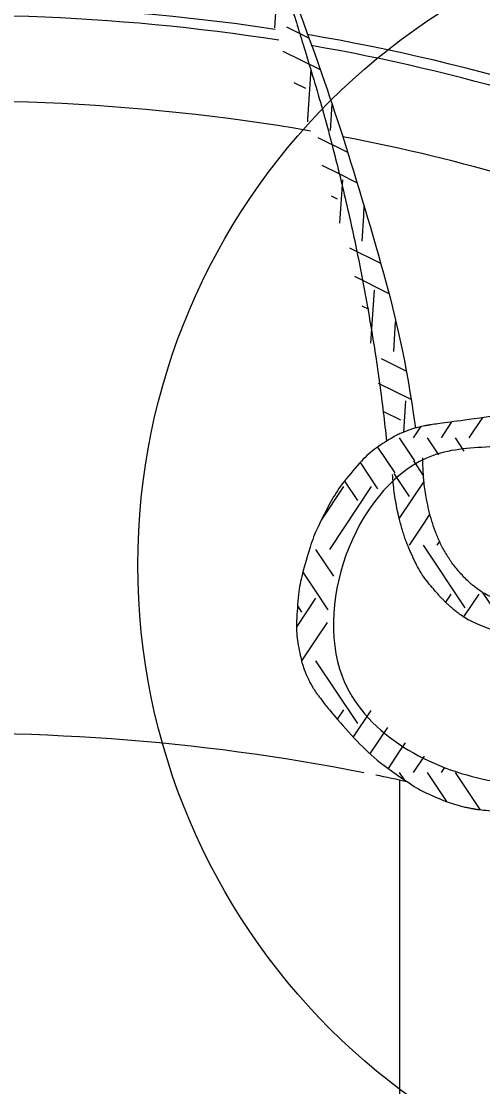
# Model space of a CAD drawing. Extents: x 99862 to 103151, y 100000 to 105076.
# Drawn here: x 100793.1 to 100837, y 104635.1 to 104736.7 of the extents above; entities that cross this region are included whole.
import ezdxf

# ---------------------------------------------------------------- set-up
doc = ezdxf.new("R2010")
doc.units = 0
for name, color, linetype in [('Level 10', 7, 'Continuous'), ('Level 11', 7, 'Continuous'), ('Level 15', 7, 'Continuous'), ('Level 16', 7, 'Continuous'), ('Level 18', 7, 'Continuous'), ('Level 2', 7, 'Continuous')]:
    doc.layers.add(name, color=color, linetype=linetype)

msp = doc.modelspace()

# ---------------------------------------------------------------- linework, layer by layer
at = {"layer": 'Level 10'}
for start_param, end_param in [(4.38131, 6.021386), (4.344482, 4.371241)]:
    msp.add_ellipse((100786.7, 104599.49), major_axis=(-120, 0), ratio=0.57735, start_param=start_param, end_param=end_param, dxfattribs=at)
at = {"layer": 'Level 11'}
for centre, major_axis, start_param, end_param in [((100786.7, 104677.06), (-168.12, 0), 2.841016, 4.597524), ((100786.7, 104677.06), (-126.25, 0), 4.505668, 6.544985), ((100786.7, 104677.06), (-126.25, 0), 2.356194, 4.480754), ((100786.7, 104668.89), (120, 0), 1.313331, 3.403392), ((100786.7, 104668.89), (-118.37, 0), 4.448074, 4.856839), ((100786.7, 104668.89), (120, 0), 5.877634, 7.569881), ((100786.7, 104668.89), (-118.37, 0), 4.044341, 4.421005), ((100786.7, 104660.73), (-118.37, 0), 4.421705, 4.856839), ((100786.7, 104660.73), (-118.37, 0), 4.089614, 4.394606)]:
    msp.add_ellipse(centre, major_axis=major_axis, ratio=0.57735, start_param=start_param, end_param=end_param, dxfattribs=at)
at = {"layer": 'Level 15'}
msp.add_circle((100866.7, 104684.82), 62.53, dxfattribs=at)
at = {"layer": 'Level 16'}
for p, q in [((100817.64, 104742.65), (100817.21, 104736.03)), ((100818.33, 104736.14), (100820.45, 104735.09)), ((100817.99, 104733.83), (100821.5, 104732.1)), ((100820.65, 104732.11), (100820.35, 104727.32)), ((100819.05, 104730.84), (100820.17, 104730.29)), ((100822.66, 104728.75), (100822.5, 104726.26)), ((100820.35, 104727.32), (100820.33, 104727.09)), ((100821.34, 104725.59), (100824.16, 104724.2)), ((100821.7, 104722.95), (100823.34, 104722.14)), ((100823.34, 104722.14), (100825.09, 104721.27)), ((100823.67, 104721.56), (100823.4, 104717.42)), ((100822.61, 104720.03), (100823.18, 104719.74)), ((100825.73, 104719.15), (100825.67, 104718.11)), ((100825.67, 104718.11), (100825.51, 104715.71)), ((100824.36, 104715.05), (100827.31, 104713.59)), ((100824.82, 104712.35), (100828.05, 104710.75)), ((100826.69, 104711.02), (100826.36, 104705.97)), ((100825.54, 104709.52), (100826.2, 104709.2)), ((100828.71, 104708.02), (100828.53, 104705.17)), ((100827.38, 104704.5), (100829.71, 104703.35)), ((100827.09, 104702.17), (100830.2, 104700.64)), ((100829.7, 104700.47), (100829.51, 104697.49)), ((100827.54, 104699.48), (100829.22, 104698.66)), ((100834.09, 104698.46), (100833.08, 104696.95)), ((100837.02, 104698.87), (100835.74, 104696.95)), ((100831.13, 104698.01), (100830.42, 104696.95)), ((100829.09, 104696.95), (100830.56, 104694.76)), ((100831.75, 104696.95), (100832.84, 104695.33)), ((100834.41, 104696.95), (100835.26, 104695.68)), ((100827.03, 104696.06), (100828.67, 104693.6)), ((100825.36, 104694.58), (100827.03, 104692.07)), ((100830.44, 104694.75), (100831.36, 104693.36)), ((100828.58, 104693.54), (100830.03, 104691.36)), ((100831.36, 104693.36), (100831.41, 104693.29)), ((100823.77, 104692.3), (100821.64, 104689.1)), ((100826.43, 104692.3), (100822.44, 104686.31)), ((100823.87, 104692.82), (100825.1, 104690.97)), ((100831.36, 104692.69), (100829.09, 104689.28)), ((100832.02, 104689.69), (100831.36, 104688.7)), ((100831.36, 104688.7), (100830.03, 104686.71)), ((100832.93, 104687.07), (100832.69, 104686.71)), ((100821.11, 104686.31), (100822.83, 104683.74)), ((100831.36, 104686.71), (100835.35, 104680.72)), ((100819.9, 104684.15), (100821.11, 104682.32)), ((100821.11, 104682.32), (100822.29, 104680.56)), ((100834.02, 104682.05), (100833.51, 104681.28)), ((100836.68, 104682.05), (100835.23, 104679.88)), ((100837.01, 104682.22), (100838.01, 104680.72)), ((100821.11, 104681.66), (100819.32, 104678.96)), ((100819.39, 104680.93), (100819.78, 104680.33)), ((100822.22, 104679.33), (100821.11, 104677.67)), ((100821.11, 104677.67), (100819.78, 104675.67)), ((100821.11, 104675.67), (100825.1, 104669.69)), ((100823.77, 104671.02), (100823.17, 104670.12)), ((100826.38, 104670.93), (100824.71, 104668.43)), ((100827.97, 104669.33), (100826.33, 104666.87)), ((100829.66, 104667.87), (100829.09, 104667.03)), ((100829.09, 104667.03), (100828.03, 104665.43)), ((100831.46, 104666.59), (100830.42, 104665.03)), ((100829.09, 104665.03), (100829.56, 104664.33)), ((100831.75, 104665.03), (100833.6, 104662.26)), ((100833.4, 104665.51), (100833.08, 104665.03)), ((100834.41, 104665.03), (100836.77, 104661.49))]:
    msp.add_line(p, q, dxfattribs=at)
at = {"layer": 'Level 18'}
for points, degree in [([(100795.26, 104921.09), (100750.19, 104853.46), (100822.12, 104749.9), (100827.89, 104696.64)], 2), ([(100797.6, 104919.68), (100792.08, 104911.39), (100788.4, 104902.68), (100783.87, 104884.42), (100783.02, 104874.87), (100783.5, 104855.22), (100784.84, 104845.13), (100789.02, 104824.76), (100791.86, 104814.49), (100801.6, 104783.94), (100809.71, 104763.93), (100820.01, 104736.48), (100823.14, 104727.75), (100827.95, 104711.8), (100829.69, 104704.54), (100830.63, 104697.88)], 3), ([(100838.08, 104699.02), (100836.11, 104698.74), (100834.14, 104698.47), (100832.13, 104698.19), (100832.08, 104698.18), (100832.02, 104698.17), (100831.99, 104698.17), (100831.98, 104698.16), (100831.97, 104698.16), (100831.91, 104698.15), (100831.86, 104698.15), (100831.8, 104698.14), (100831.78, 104698.13), (100831.75, 104698.13), (100831.73, 104698.13), (100831.71, 104698.12), (100831.71, 104698.12), (100831.49, 104698.09), (100831.29, 104698.05), (100830.7, 104697.91), (100830.32, 104697.8), (100829.22, 104697.39), (100828.52, 104697.04), (100826.57, 104695.8), (100825.44, 104694.74), (100823.48, 104692.37), (100822.63, 104691.05), (100821.21, 104688.24), (100820.63, 104686.76), (100819.77, 104683.76), (100819.48, 104682.24), (100819.26, 104679.23), (100819.32, 104677.74), (100819.78, 104675.6), (100820, 104674.89), (100820.44, 104673.88), (100820.61, 104673.55), (100820.89, 104673.06), (100821, 104672.9), (100821.13, 104672.7), (100821.16, 104672.66), (100821.21, 104672.59), (100821.24, 104672.55), (100821.31, 104672.45), (100821.36, 104672.39), (100822.03, 104671.49), (100822.76, 104670.59), (100825.16, 104667.87), (100827.07, 104666.03), (100830.38, 104663.77), (100831.56, 104663.1), (100833.45, 104662.3), (100834.1, 104662.07), (100835.1, 104661.8), (100835.44, 104661.72), (100835.83, 104661.64), (100835.88, 104661.63), (100835.97, 104661.61), (100836.01, 104661.61), (100836.14, 104661.59), (100836.22, 104661.57), (100836.3, 104661.56), (100836.32, 104661.56), (100836.34, 104661.55), (100836.38, 104661.55), (100836.47, 104661.53), (100836.53, 104661.52), (100836.67, 104661.51), (100836.75, 104661.5), (100837.91, 104661.36), (100839.01, 104661.22), (100841.11, 104660.97), (100842.11, 104660.84), (100843.8, 104660.64)], 3), ([(100838.21, 104678.53), (100836.12, 104679.32), (100835.33, 104679.76), (100834.39, 104680.49), (100834.2, 104680.64), (100833.84, 104680.96), (100833.66, 104681.13), (100833.34, 104681.44), (100833.19, 104681.6), (100832.89, 104681.92), (100832.74, 104682.08), (100831.47, 104683.54), (100830.64, 104684.94), (100829.75, 104687.05), (100829.5, 104687.76), (100829.11, 104689.16), (100828.95, 104689.84), (100828.69, 104691.23), (100828.59, 104691.96), (100828.49, 104692.93), (100828.47, 104693.18), (100828.46, 104693.44)], 3)]:
    msp.add_open_spline(points, degree=degree, dxfattribs=at)
for points in [[(100838.08, 104696.09), (100832.33, 104695.26), (100823.65, 104674.21), (100837.11, 104664.4), (100843.74, 104663.59)], [(100839.29, 104681.19), (100838.15, 104681.63), (100837.53, 104681.92), (100836.93, 104682.27), (100836.33, 104682.7), (100836.03, 104682.94), (100835.74, 104683.2), (100834.87, 104684.1), (100834.12, 104685.03), (100833.51, 104685.97), (100833.23, 104686.46), (100832.98, 104686.97), (100832.55, 104687.97), (100832.2, 104688.99), (100831.92, 104690.04), (100831.7, 104691.09), (100831.46, 104692.69), (100831.42, 104693.1), (100831.39, 104693.5), (100831.35, 104694.32), (100831.33, 104695.04)]]:
    msp.add_spline(points, degree=3, dxfattribs=at)
at = {"layer": 'Level 2'}
msp.add_line((100829.13, 104664.3), (100829.13, 104588.86), dxfattribs=at)

doc.saveas('drawing.dxf')
